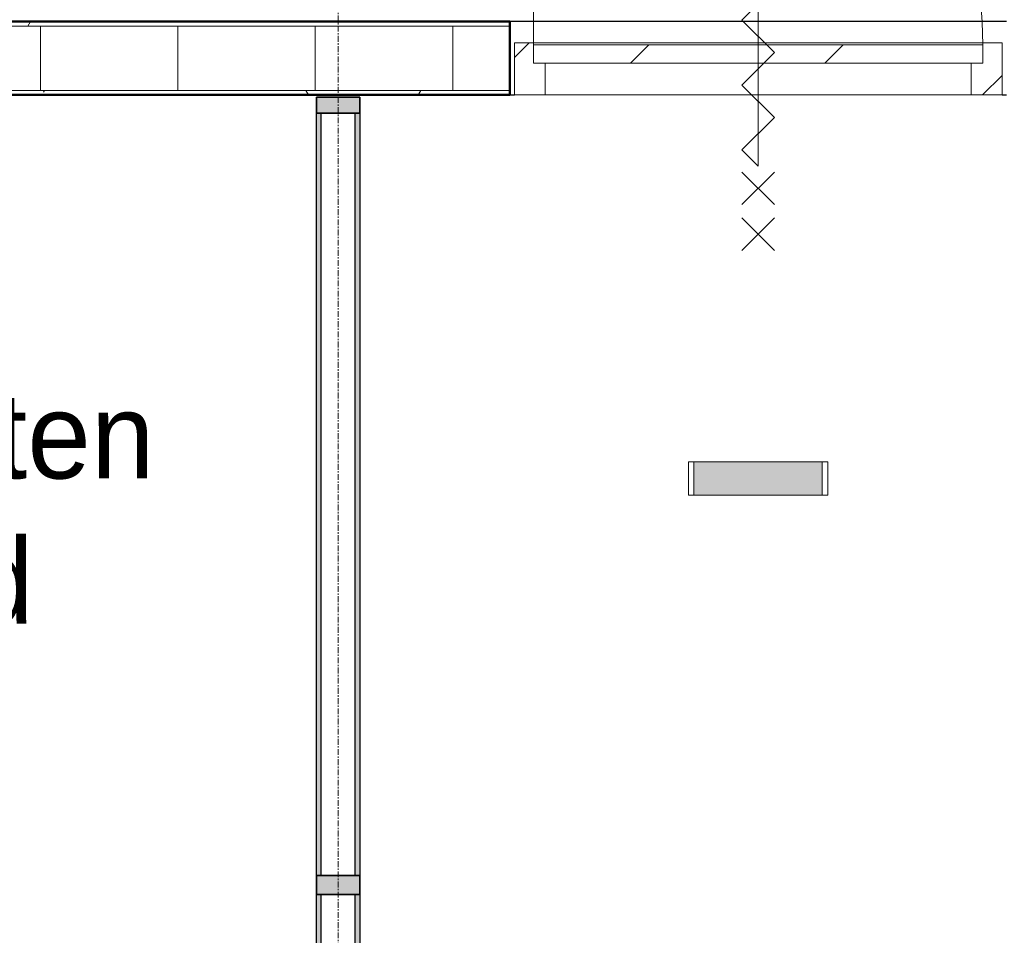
# Model space of a CAD drawing. Header units: millimetres. Extents: x 3625 to 132892, y -52547 to 67182.
# Tile 264 of 348: x 76330 to 78479, y 15552 to 17549. Entities that reach past the tile are written whole.
import ezdxf

# ---------------------------------------------------------------- set-up
doc = ezdxf.new("R2010")
doc.units = ezdxf.units.MM
doc.linetypes.add('stramien', pattern=[22.225, 12.7, -3.175, 3.175, -3.175])
for name, color, linetype, lineweight in [('A-ANNO-TEXT', 2, 'Continuous', 18), ('A-DETL-GENF', 3, 'Continuous', 18), ('A-DOOR', 1, 'Continuous', 25), ('A-GENM', 6, 'Continuous', 18), ('A-GLAZ', 6, 'Continuous', 18), ('A-GLAZ-CWMG', 3, 'Continuous', 18), ('A-WALL-PATT', 2, 'Continuous', 50), ('I-WALL', 2, 'Continuous', 25), ('S-GRID', 1, 'Continuous', 18)]:
    doc.layers.add(name, color=color, linetype=linetype, lineweight=lineweight)
doc.styles.add('Frutiger_3', font='txt', dxfattribs={"height": 186.571782})
pattern_1 = [(0, (28508.64, 0), (406.4, 101.6), [33.528, -271.272, 33.528, -271.272, -1625.6]), (0, (28508.64, 0), (406.4, 101.6), [-609.6, 33.528, -576.072, 33.528, -271.272, -711.2]), (0, (28508.64, 0), (406.4, 101.6), [-1524, 33.528, -169.672, 33.528, -474.472]), (120, (28661.04, 50.8), (-291.18818, 301.15272), [33.528, -271.272, 33.528, -271.272, -1625.6]), (120, (28661.04, 50.8), (-291.18818, 301.15272), [-609.6, 33.528, -576.072, 33.528, -271.272, -711.2]), (120, (28661.04, 50.8), (-291.18818, 301.15272), [-1524, 33.528, -169.672, 33.528, -474.472]), (240, (28711.84, 254), (-115.21182, -402.75272), [33.528, -271.272, 33.528, -271.272, -1625.6]), (240, (28711.84, 254), (-115.21182, -402.75272), [-609.6, 33.528, -576.072, 33.528, -271.272, -711.2]), (240, (28711.84, 254), (-115.21182, -402.75272), [-1524, 33.528, -169.672, 33.528, -474.472])]

# ---------------------------------------------------------------- blocks, each defined once
blk = doc.blocks.new('22_KA_systeempanel_interline_dubbelglas_horizontaal - paneel_boven-8095564-Plotview plafond begane grond - 1 op 100')
at = {"layer": 'A-GLAZ'}
for points in [[(831.585, 47.5), (-831.585, 47.5), (-831.585, 37.5), (831.585, 37.5)], [(831.585, -37.5), (-831.585, -37.5), (-831.585, -47.5), (831.585, -47.5)]]:
    blk.add_hatch(color=256, dxfattribs=at).paths.add_polyline_path(points, flags=0)
at = {"layer": 'A-GLAZ', "lineweight": 25}
for p, q in [((-831.585, 47.5), (831.585, 47.5)), ((-831.585, 37.5), (-831.585, 47.5)), ((831.585, 47.5), (831.585, 37.5)), ((831.585, 37.5), (-831.585, 37.5)), ((-831.585, -47.5), (-831.585, -37.5)), ((-831.585, -37.5), (831.585, -37.5)), ((831.585, -37.5), (831.585, -47.5)), ((831.585, -47.5), (-831.585, -47.5))]:
    blk.add_line(p, q, dxfattribs=at)
blk = doc.blocks.new('22_KA_systeempanel_interline_dubbelglas_horizontaal - paneel_boven-7772461-Plotview plafond begane grond - 1 op 100')
at = {"layer": 'A-GLAZ'}
for points in [[(735.25, 47.5), (-735.25, 47.5), (-735.25, 37.5), (735.25, 37.5)], [(735.25, -37.5), (-735.25, -37.5), (-735.25, -47.5), (735.25, -47.5)]]:
    blk.add_hatch(color=256, dxfattribs=at).paths.add_polyline_path(points, flags=0)
at = {"layer": 'A-GLAZ', "lineweight": 25}
for p, q in [((-735.25, 47.5), (735.25, 47.5)), ((-735.25, 37.5), (-735.25, 47.5)), ((735.25, 47.5), (735.25, 37.5)), ((735.25, 37.5), (-735.25, 37.5)), ((-735.25, -47.5), (-735.25, -37.5)), ((-735.25, -37.5), (735.25, -37.5)), ((735.25, -37.5), (735.25, -47.5)), ((735.25, -47.5), (-735.25, -47.5))]:
    blk.add_line(p, q, dxfattribs=at)
blk = doc.blocks.new('Rectangular Mullion - 22_interline_95x41-7485259-Plotview plafond begane grond - 1 op 100')
at = {"layer": 'A-GLAZ-CWMG'}
blk.add_hatch(color=256, dxfattribs=at).paths.add_polyline_path([(20.5, -47.5), (-20.5, -47.5), (-20.5, 47.5), (20.5, 47.5)], flags=0)
at = {"layer": 'A-GLAZ-CWMG', "lineweight": 35}
for p, q in [((20.5, 47.5), (-20.5, 47.5)), ((-20.5, 47.5), (-20.5, -47.5)), ((20.5, -47.5), (20.5, 47.5)), ((-20.5, -47.5), (20.5, -47.5))]:
    blk.add_line(p, q, dxfattribs=at)
blk = doc.blocks.new('Rectangular Mullion - 22_interline_95x35-7485265-Plotview plafond begane grond - 1 op 100')
at = {"layer": 'A-GLAZ-CWMG'}
blk.add_hatch(color=256, dxfattribs=at).paths.add_polyline_path([(-35, -47.5), (0, -47.5), (0, 47.5), (-35, 47.5)], flags=0)
at = {"layer": 'A-GLAZ-CWMG', "lineweight": 35}
for p, q in [((-35, 47.5), (0, 47.5)), ((-35, -47.5), (-35, 47.5)), ((0, 47.5), (0, -47.5)), ((0, -47.5), (-35, -47.5))]:
    blk.add_line(p, q, dxfattribs=at)
blk = doc.blocks.new('32_KA_hout_67-114-enkele_deur - H930_b60-8095638-Plotview plafond begane grond - 1 op 100')
at = {"layer": 'A-GENM'}
h = blk.add_hatch(dxfattribs=at)
h.set_pattern_fill('FP_301', color=256, style=0, pattern_type=2)
h.set_pattern_definition([(225, (77941.74, 17464.87), (91.92388, -91.92388), [])])
h.paths.add_polyline_path([(-532.1, 80), (-532.1, -34), (-490.1, -34), (-490.1, 11), (-465.1, 11), (-465.1, 80)], flags=0)
h.paths.add_polyline_path([(464.9, 80), (464.9, 11), (489.9, 11), (489.9, -34), (531.9, -34), (531.9, 80)], flags=0)
at = {"layer": 'A-DETL-GENF'}
for p, q in [((35.4, 419.1), (-35.4, 348.4)), ((-35.4, 419.1), (35.4, 348.4)), ((35.4, 319.1), (-35.4, 248.4)), ((-35.4, 319.1), (35.4, 248.4)), ((0, 235.1), (0, -189.1)), ((35.4, 199.8), (0, 235.1)), ((0, 235.1), (0, -189.1)), ((35.4, 199.8), (0, 235.1)), ((-35.4, 129.1), (35.4, 199.8)), ((-35.4, 129.1), (35.4, 199.8)), ((35.4, 58.4), (-35.4, 129.1)), ((35.4, 58.4), (-35.4, 129.1)), ((-35.4, -12.4), (35.4, 58.4)), ((-35.4, -12.4), (35.4, 58.4)), ((35.4, -83.1), (-35.4, -12.4)), ((35.4, -83.1), (-35.4, -12.4)), ((-35.4, -153.8), (35.4, -83.1)), ((-35.4, -153.8), (35.4, -83.1)), ((0, -189.1), (-35.4, -153.8)), ((0, -189.1), (-35.4, -153.8)), ((35.4, -273.1), (-35.4, -202.4)), ((-35.4, -273.1), (35.4, -202.4)), ((35.4, -361.8), (-35.4, -291.1)), ((-35.4, -361.8), (35.4, -291.1))]:
    blk.add_line(p, q, dxfattribs=at)
at = {"layer": 'A-DOOR', "lineweight": 18}
for p, q in [((-532.1, 80), (-532.1, -34)), ((-465.1, 80), (-532.1, 80)), ((-465.1, 11), (-465.1, 80)), ((-465.1, 80), (464.9, 80)), ((464.9, 80), (464.9, 11)), ((531.9, 80), (464.9, 80)), ((531.9, -34), (531.9, 80)), ((-490.1, -34), (-490.1, 11)), ((-490.1, 11), (-465.1, 11)), ((464.9, 11), (489.9, 11)), ((489.9, 11), (489.9, -34)), ((-532.1, -34), (-490.1, -34)), ((489.9, -34), (-490.1, -34)), ((489.9, -34), (531.9, -34))]:
    blk.add_line(p, q, dxfattribs=at)
at = {"layer": 'A-GENM'}
blk.add_line((489.9, -29), (489.9, -1009), dxfattribs=at)
blk.add_arc((489.9, -29), 980, 180, 270, dxfattribs=at)
blk = doc.blocks.new('32_KA_binnendeur_hout - 32_KA_binnendeur_hout-V181-Plotview plafond begane grond - 1 op 100')
at = {"layer": 'A-DOOR', "lineweight": 18}
h = blk.add_hatch(dxfattribs=at)
h.set_pattern_fill('FP_302', color=256, style=0, pattern_type=2)
h.set_pattern_definition([(45, (-20924.57, -17493.87), (-212.132, 212.132), [])])
h.paths.add_polyline_path([(490, -40), (490, 0), (-490, 0), (-490, -40), (465, -40)], flags=0)
for p, q in [((-490, 0), (490, 0)), ((465, -40), (-465, -40))]:
    blk.add_line(p, q, dxfattribs=at)
blk = doc.blocks.new('65_KA_ETAP K8 nooduitje buisvormig - Type-10172408-Plotview plafond begane grond - 1 op 100')
at = {"layer": 'A-GENM'}
blk.add_hatch(color=256, dxfattribs=at).paths.add_polyline_path([(-140, 0), (-140, -36.5), (140, -36.5), (140, 36.5), (-140, 36.5), (-140, 9.4)], flags=0)
for p, q in [((-140, 36.5), (-152, 36.5)), ((-152, 36.5), (-152, -36.5)), ((-140, -36.5), (-140, 36.5)), ((140, 36.5), (-140, 36.5)), ((-140, 36.5), (-140, -36.5)), ((152, 36.5), (140, 36.5)), ((140, 36.5), (140, -36.5)), ((140, -36.5), (140, 36.5)), ((152, -36.5), (152, 36.5)), ((-152, -36.5), (-140, -36.5)), ((-140, -36.5), (140, -36.5)), ((140, -36.5), (152, -36.5))]:
    blk.add_line(p, q, dxfattribs=at)

msp = doc.modelspace()

# ---------------------------------------------------------------- hatches: boundary and pattern name
at = {"layer": 'A-WALL-PATT', "lineweight": 18}
h = msp.add_hatch(dxfattribs=at)
h.set_pattern_fill('FP_32', color=256, style=0, pattern_type=2)
h.set_pattern_definition(pattern_1)
h.paths.add_polyline_path([(72225.2, 17534.9), (77399.7, 17534.9), (77399.7, 17544.9), (72225.2, 17544.9)], flags=0)
h.paths.add_polyline_path([(81341.4, 17534.9), (81341.4, 17544.9), (78483.7, 17544.9), (78483.7, 17534.9), (80953.3, 17534.9)], flags=0)
h = msp.add_hatch(dxfattribs=at)
h.set_pattern_fill('FP_149', color=256, angle=-90, style=0, pattern_type=2)
h.set_pattern_definition([(270, (77275.24, 17544.87), (-300, -2e-14), [])])
h.paths.add_polyline_path([(77399.7, 17394.9), (77399.7, 17534.9), (72225.2, 17534.9), (72225.2, 17394.9), (77242.1, 17394.9)], flags=0)
h.paths.add_polyline_path([(81341.4, 17394.9), (81341.4, 17534.9), (78483.7, 17534.9), (78483.7, 17394.9), (80953.3, 17394.9)], flags=0)
h = msp.add_hatch(dxfattribs=at)
h.set_pattern_fill('FP_32', color=256, style=0, pattern_type=2)
h.set_pattern_definition(pattern_1)
h.paths.add_polyline_path([(77242.1, 17384.9), (77399.7, 17384.9), (77399.7, 17394.9), (72225.2, 17394.9), (72225.2, 17384.9), (75141.3, 17384.9)], flags=0)
h.paths.add_polyline_path([(81341.4, 17384.9), (81341.4, 17394.9), (78483.7, 17394.9), (78483.7, 17384.9), (80953.3, 17384.9)], flags=0)

# ---------------------------------------------------------------- linework, layer by layer
at = {"layer": 'I-WALL', "lineweight": 50}
for p, q in [((72225.2, 17544.9), (77399.7, 17544.9)), ((77399.7, 17544.9), (77399.7, 17384.9)), ((77399.7, 17384.9), (75141.3, 17384.9))]:
    msp.add_line(p, q, dxfattribs=at)
at = {"layer": 'I-WALL', "lineweight": 18}
for p, q in [((72225.2, 17534.9), (77399.7, 17534.9)), ((72225.2, 17394.9), (77399.7, 17394.9))]:
    msp.add_line(p, q, dxfattribs=at)
at = {"layer": 'I-WALL'}
for p, q in [((78483.7, 17544.9), (77399.7, 17544.9)), ((77399.7, 17384.9), (77409.9, 17384.9)), ((78473.9, 17384.9), (78483.7, 17384.9))]:
    msp.add_line(p, q, dxfattribs=at)
at = {"layer": 'S-GRID', "linetype": 'stramien'}
msp.add_line((77025.2, 41627.6), (77025.2, -3246.7), dxfattribs=at)

# ---------------------------------------------------------------- block references
at = {"layer": 'A-DOOR', "rotation": 180}
msp.add_blockref('32_KA_hout_67-114-enkele_deur - H930_b60-8095638-Plotview plafond begane grond - 1 op 100', (77941.7, 17464.9), dxfattribs=at)
at = {"layer": 'A-DOOR'}
msp.add_blockref('32_KA_binnendeur_hout - 32_KA_binnendeur_hout-V181-Plotview plafond begane grond - 1 op 100', (77941.9, 17493.9), dxfattribs=at)
at = {"layer": 'A-GENM', "rotation": 180}
msp.add_blockref('65_KA_ETAP K8 nooduitje buisvormig - Type-10172408-Plotview plafond begane grond - 1 op 100', (77941.4, 16548.3), dxfattribs=at)
at = {"layer": 'A-GLAZ', "rotation": 270.0000000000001}
for name, p in [('22_KA_systeempanel_interline_dubbelglas_horizontaal - paneel_boven-8095564-Plotview plafond begane grond - 1 op 100', (77025.2, 16513.3)), ('22_KA_systeempanel_interline_dubbelglas_horizontaal - paneel_boven-7772461-Plotview plafond begane grond - 1 op 100', (77025.2, 14905.5))]:
    msp.add_blockref(name, p, dxfattribs=at)
at = {"layer": 'A-GLAZ-CWMG', "rotation": 90.00000000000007}
msp.add_blockref('Rectangular Mullion - 22_interline_95x35-7485265-Plotview plafond begane grond - 1 op 100', (77025.2, 17379.9), dxfattribs=at)
at = {"layer": 'A-GLAZ-CWMG', "extrusion": (0, 0, -1), "rotation": 269.9999999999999}
msp.add_blockref('Rectangular Mullion - 22_interline_95x41-7485259-Plotview plafond begane grond - 1 op 100', (-77025.2, 15661.2), dxfattribs=at)

# ---------------------------------------------------------------- texts
at = {"layer": 'A-ANNO-TEXT', "color": 7, "insert": (75542.5, 16734.7), "char_height": 186.57, "width": 1431, "attachment_point": 1, "line_spacing_factor": 1.017696, "style": 'Frutiger_3'}
msp.add_mtext('pasplaten\\Pplafond', dxfattribs=at)

doc.saveas('drawing.dxf')
